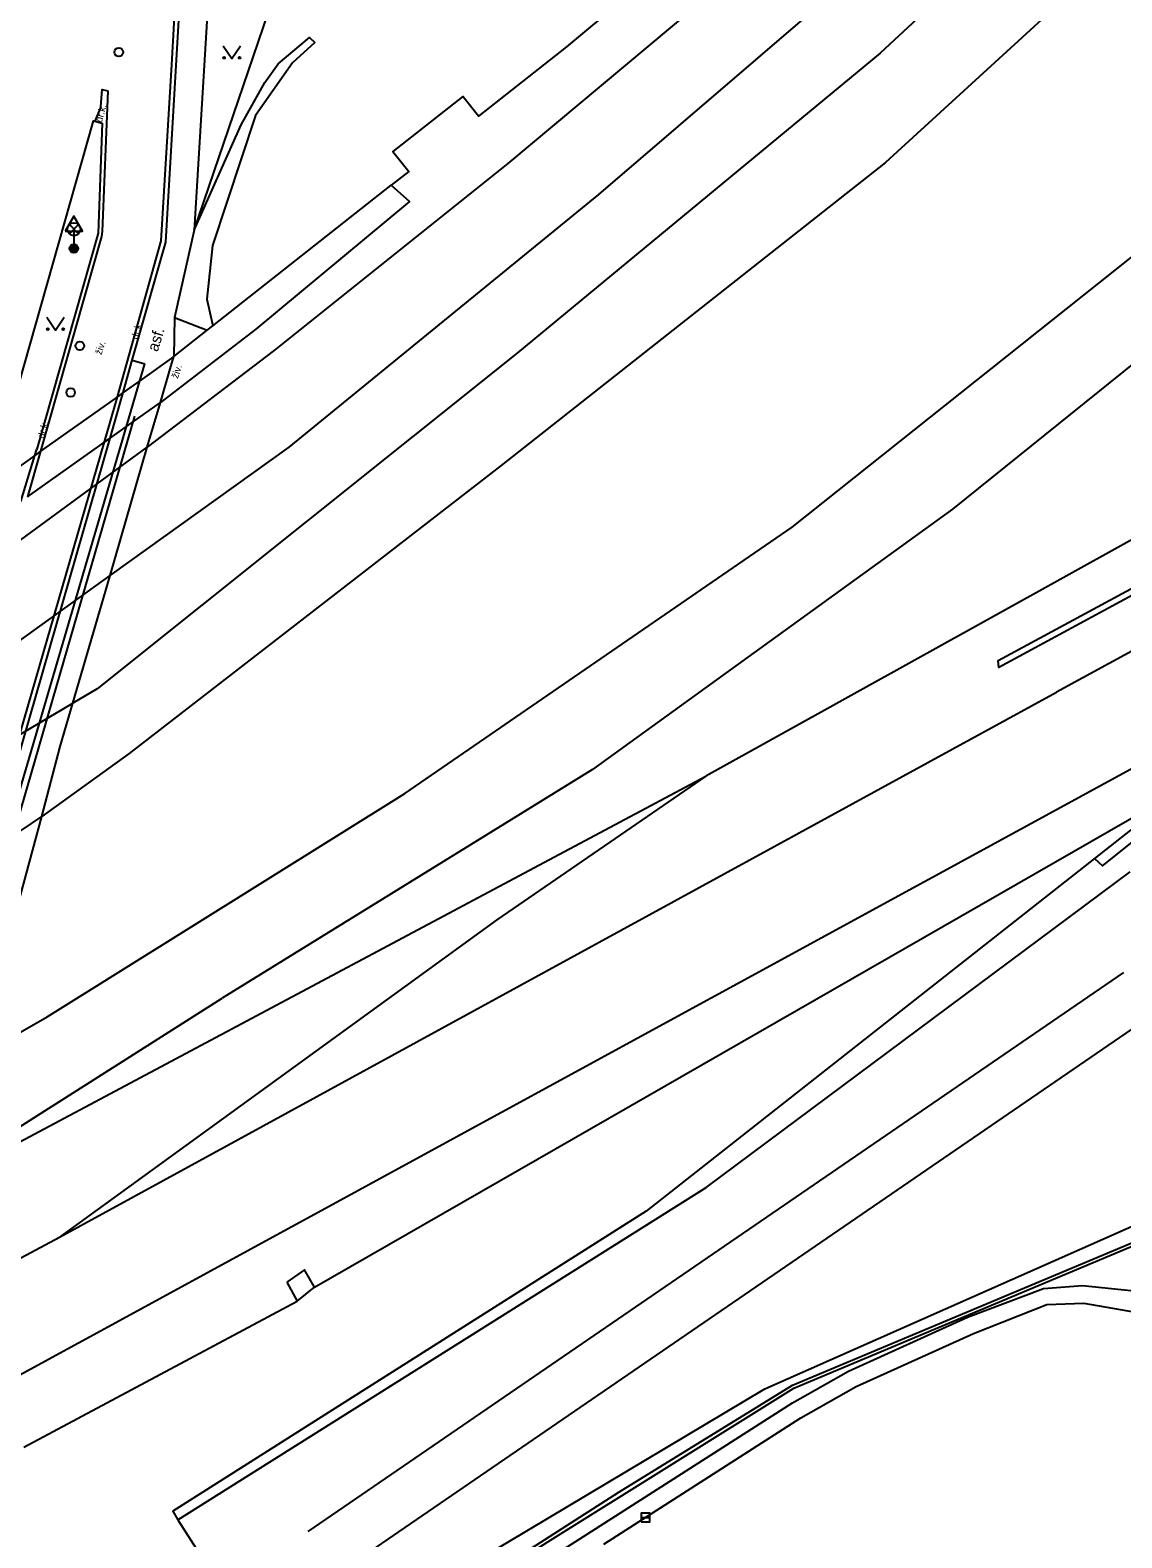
# Model space of a CAD drawing. Extents: x -595546 to -593986, y -1160845 to -1159202.
# Drawn here: x -595439.8 to -595376.4, y -1159351 to -1159263.4 of the extents above; entities that cross this region are included whole.
import ezdxf

# ---------------------------------------------------------------- set-up
doc = ezdxf.new("R2010")
doc.units = 0
for name, color, linetype in [('Level 25', 7, 'Continuous'), ('Level 27', 7, 'Continuous'), ('Level 28', 7, 'Continuous'), ('Level 33', 7, 'Continuous'), ('Level 34', 7, 'Continuous'), ('Level 36', 7, 'Continuous'), ('TM - CD - osa koleji', 7, 'Continuous'), ('TM - chodniky - NP', 7, 'Continuous'), ('TM - chodniky - VP', 7, 'Continuous'), ('TM - komunikace - NP', 7, 'Continuous'), ('TM - komunikace - VP', 7, 'Continuous'), ('TM - letecke snimky - pomocna linie', 7, 'Continuous'), ('TM - plot drateny_ kovovy - VP', 7, 'Continuous'), ('TM - plot zdeny_ ohradni zed - VP', 7, 'Continuous'), ('TM - podezdivka plotu - VP', 7, 'Continuous'), ('TM - popis povrchu', 7, 'Continuous'), ('TM - rozhrani mezi zpev. plochami mezi sebou - VP', 7, 'Continuous'), ('TM - rozhrani ploch obecne - NP', 7, 'Continuous'), ('TM - rozhrani ploch obecne - VP', 7, 'Continuous'), ('TM - zabradli - VP', 7, 'Continuous')]:
    doc.layers.add(name, color=color, linetype=linetype)

msp = doc.modelspace()

# ---------------------------------------------------------------- linework, layer by layer
at = {"layer": 'Level 25'}
for radius in [0.25, 0.2, 0.15, 0.1, 0.05]:
    msp.add_circle((-595437.26, -1159276.12), radius, dxfattribs=at)
at = {"layer": 'Level 27'}
msp.add_line((-595404.32, -1159349.8), (-595403.82, -1159349.8), dxfattribs=at)
msp.add_lwpolyline([(-595404.32, -1159350.05), (-595403.82, -1159350.05), (-595403.82, -1159349.55), (-595404.32, -1159349.55)], close=True, dxfattribs=at)
at = {"layer": 'Level 28'}
for centre in [(-595434.66, -1159264.72), (-595436.92, -1159281.76), (-595437.45, -1159284.47)]:
    msp.add_circle(centre, 0.25, dxfattribs=at)
at = {"layer": 'Level 33'}
for p, q in [((-595437.525, -1159275.26), (-595436.995, -1159274.73)), ((-595437.525, -1159274.73), (-595436.995, -1159275.26)), ((-595437.26, -1159275.37), (-595437.26, -1159276.12))]:
    msp.add_line(p, q, dxfattribs=at)
msp.add_circle((-595437.26, -1159274.995), 0.375, dxfattribs=at)
at = {"layer": 'Level 34'}
msp.add_line((-595437.26, -1159275.102), (-595437.26, -1159276.12), dxfattribs=at)
msp.add_lwpolyline([(-595437.76, -1159275.102), (-595436.76, -1159275.102), (-595437.26, -1159274.236)], close=True, dxfattribs=at)
at = {"layer": 'Level 36'}
for points in [[(-595428.59, -1159264.34), (-595428.09, -1159265.09), (-595427.59, -1159264.34)], [(-595438.83, -1159280.1), (-595438.33, -1159280.85), (-595437.83, -1159280.1)]]:
    msp.add_lwpolyline(points, dxfattribs=at)
for centre in [(-595428.54, -1159265.04), (-595427.641, -1159265.04), (-595438.78, -1159280.8), (-595437.881, -1159280.8)]:
    msp.add_circle(centre, 0.05, dxfattribs=at)
at = {"layer": 'TM - CD - osa koleji'}
for points in [[(-595323.362, -1159204.13), (-595335.5, -1159217.63), (-595351.46, -1159234.59), (-595373.35, -1159255.76), (-595390.13, -1159271.13), (-595412.45, -1159288.71), (-595434.06, -1159305.44), (-595439.12, -1159309.1)], [(-595329.006, -1159204.13), (-595329.76, -1159205.01), (-595341.14, -1159217.13), (-595358.5, -1159234.94), (-595362.27, -1159238.61), (-595390.45, -1159264.77), (-595411.51, -1159282.17), (-595435.91, -1159301.68), (-595437.32, -1159302.52)], [(-595435.16, -1159295.1), (-595424.76, -1159287.65), (-595406.78, -1159272.98), (-595388.01, -1159256.86), (-595371.88, -1159242.3), (-595347.99, -1159218.1), (-595338.17, -1159207.48), (-595335.165, -1159204.13)], [(-595340.985, -1159204.13), (-595346.14, -1159209.73), (-595364.27, -1159228.39), (-595397.1, -1159258.66), (-595412.07, -1159271.18), (-595425.62, -1159282.02), (-595433, -1159287.66)], [(-595302.72, -1159209.12), (-595325.46, -1159236.26), (-595344.61, -1159255.94), (-595366.39, -1159275.26), (-595386.24, -1159291.25), (-595407.15, -1159306.36), (-595428.66, -1159319.65)], [(-595438.81, -1159320.73), (-595418.04, -1159307.76), (-595395.55, -1159292.3), (-595371.49, -1159273.15), (-595353.21, -1159257.34), (-595336.53, -1159240.65), (-595310.53, -1159211.5)], [(-595283.69, -1159249.33), (-595380.2, -1159301.87)], [(-595459.42, -1159306.62), (-595453.85, -1159302.9), (-595450.1, -1159300.18), (-595433, -1159287.66)], [(-595375.77, -1159293), (-595400.57, -1159306.75)], [(-595472.33, -1159320.72), (-595461.77, -1159313.66), (-595455.74, -1159309.56), (-595452.07, -1159307.06), (-595445.85, -1159302.79), (-595435.16, -1159295.1)], [(-595438.1, -1159333.52), (-595380.2, -1159301.87)], [(-595474.1, -1159327.04), (-595463.87, -1159320.5), (-595457.62, -1159316.19), (-595453.94, -1159313.65), (-595447.76, -1159309.39), (-595440.69, -1159304.51), (-595437.32, -1159302.52)], [(-595449.19, -1159346.3), (-595375.7, -1159306.24)], [(-595444.86, -1159330.36), (-595400.57, -1159306.75)], [(-595400.57, -1159306.75), (-595412.7, -1159315.09)], [(-595476.08, -1159334.05), (-595468.64, -1159329.35), (-595466.04, -1159327.54), (-595459.58, -1159323.08), (-595455.89, -1159320.53), (-595449.75, -1159316.28), (-595439.12, -1159309.1)], [(-595412.7, -1159315.09), (-595438.1, -1159333.52)], [(-595376.31, -1159318.15), (-595423.68, -1159350.62)], [(-595444.76, -1159329.86), (-595428.66, -1159319.65)], [(-595442.91, -1159323.07), (-595438.81, -1159320.73)], [(-595447.03, -1159338.29), (-595438.1, -1159333.52)]]:
    msp.add_lwpolyline(points, dxfattribs=at)
at = {"layer": 'TM - chodniky - NP'}
for points in [[(-595431.67, -1159283.1), (-595431.46, -1159282.39)], [(-595432.24, -1159285.05), (-595431.67, -1159283.1)], [(-595444.81, -1159330.1), (-595439.12, -1159309.1), (-595438.06, -1159305.04), (-595437.32, -1159302.52), (-595435.16, -1159295.1), (-595433, -1159287.66), (-595432.24, -1159285.05)]]:
    msp.add_lwpolyline(points, dxfattribs=at)
at = {"layer": 'TM - chodniky - VP'}
for points in [[(-595429.3, -1159258.75), (-595430.27, -1159275.05)], [(-595430.27, -1159275.05), (-595431.42, -1159280.13)], [(-595431.42, -1159280.13), (-595431.46, -1159282.39)], [(-595406.49, -1159351.35), (-595395.05, -1159344.02), (-595391.84, -1159342.2), (-595385.02, -1159339.12), (-595380.77, -1159337.44), (-595378.61, -1159337.35), (-595373.96, -1159338.18)]]:
    msp.add_lwpolyline(points, dxfattribs=at)
at = {"layer": 'TM - komunikace - NP'}
for points in [[(-595434.92, -1159286.31), (-595434.4, -1159284.48)], [(-595435.15, -1159287.12), (-595434.92, -1159286.31)], [(-595453.19, -1159349.78), (-595444.54, -1159319.68), (-595435.15, -1159287.12)], [(-595440.35, -1159290.81), (-595439.53, -1159288.13)]]:
    msp.add_lwpolyline(points, dxfattribs=at)
at = {"layer": 'TM - komunikace - VP'}
for points in [[(-595433.87, -1159282.6), (-595431.92, -1159275.74), (-595430.85, -1159257.53), (-595430.58, -1159253.47)], [(-595442.18, -1159290.01), (-595436.12, -1159268.71), (-595436.04, -1159268.72)], [(-595435.63, -1159268.83), (-595435.85, -1159275.22), (-595439.42, -1159287.76)], [(-595436.04, -1159268.72), (-595435.63, -1159268.83)], [(-595434.4, -1159284.48), (-595433.87, -1159282.6)], [(-595439.53, -1159288.13), (-595439.42, -1159287.76)]]:
    msp.add_lwpolyline(points, dxfattribs=at)
at = {"layer": 'TM - letecke snimky - pomocna linie'}
for points in [[(-595345.982, -1159204.13), (-595350.25, -1159208.81), (-595359.09, -1159218.36), (-595360.89, -1159216.7), (-595364.59, -1159220.69), (-595362.79, -1159222.35), (-595375.72, -1159234.87), (-595388.48, -1159246.79), (-595389.58, -1159245.61), (-595392.78, -1159248.59), (-595391.68, -1159249.77), (-595399.08, -1159256.41), (-595408.65, -1159264.41), (-595413.76, -1159268.44), (-595414.68, -1159267.28), (-595418.74, -1159270.48), (-595417.82, -1159271.64), (-595418.83, -1159272.44)], [(-595431.23, -1159349.93), (-595427.27, -1159356.11), (-595421.98, -1159353.09), (-595417.72, -1159350.17), (-595374.81, -1159320.75), (-595374.61, -1159320.62), (-595374.39, -1159320.46), (-595360.58, -1159310.8), (-595353.25, -1159306.16), (-595343.46, -1159300.53), (-595331.7, -1159294.73), (-595318.71, -1159289.45), (-595309.75, -1159286.45), (-595306.08, -1159285.22), (-595304.01, -1159284.52), (-595281.91, -1159279.46), (-595232.77, -1159275.13), (-595158.82, -1159262.62), (-595102.19, -1159248.74)], [(-595423.29, -1159336.43), (-595372.82, -1159307.45)], [(-595440.16, -1159345.71), (-595424.3, -1159337.24)]]:
    msp.add_lwpolyline(points, dxfattribs=at)
at = {"layer": 'TM - plot drateny_ kovovy - VP'}
msp.add_lwpolyline([(-595430.27, -1159275.05), (-595424.83, -1159259.09)], dxfattribs=at)
at = {"layer": 'TM - plot zdeny_ ohradni zed - VP'}
for points in [[(-595395.45, -1159342.29), (-595374.57, -1159333.53), (-595373.85, -1159333.22)], [(-595437.13, -1159368.77), (-595430.8, -1159364.71), (-595424.4, -1159360.61), (-595409.75, -1159351.22), (-595395.45, -1159342.29)]]:
    msp.add_lwpolyline(points, dxfattribs=at)
at = {"layer": 'TM - podezdivka plotu - VP'}
for points in [[(-595395.54, -1159342.11), (-595374.72, -1159333.38), (-595343.35, -1159320.04), (-595340.44, -1159326.88)], [(-595453.96, -1159363.58), (-595437.16, -1159368.55), (-595405.62, -1159348.33), (-595395.54, -1159342.11)]]:
    msp.add_lwpolyline(points, dxfattribs=at)
at = {"layer": 'TM - rozhrani mezi zpev. plochami mezi sebou - VP'}
for points in [[(-595434.73, -1159284.72), (-595432.19, -1159275.67), (-595431.57, -1159265.43), (-595430.89, -1159253.41)], [(-595435.29, -1159266.95), (-595435.62, -1159275.12), (-595435.66, -1159275.41), (-595439.2, -1159287.89)], [(-595435.69, -1159267.88), (-595435.62, -1159266.88), (-595435.29, -1159266.95)], [(-595435.69, -1159267.88), (-595436.04, -1159268.72)]]:
    msp.add_lwpolyline(points, dxfattribs=at)
at = {"layer": 'TM - rozhrani ploch obecne - NP'}
for points in [[(-595434.21, -1159286.45), (-595433.43, -1159283.79)], [(-595435.17, -1159286.27), (-595434.73, -1159284.72)], [(-595435.48, -1159287.35), (-595435.17, -1159286.27)], [(-595446.85, -1159329.65), (-595444.32, -1159320.85), (-595434.21, -1159286.45)], [(-595447.72, -1159329.65), (-595444.83, -1159319.59), (-595435.48, -1159287.35)], [(-595439.2, -1159287.89), (-595439.96, -1159290.53)]]:
    msp.add_lwpolyline(points, dxfattribs=at)
at = {"layer": 'TM - rozhrani ploch obecne - VP'}
for points in [[(-595430.27, -1159275.05), (-595427.55, -1159268.94), (-595426.18, -1159266.47), (-595425.4, -1159265.4), (-595423.58, -1159263.87), (-595423.28, -1159264.15), (-595424.56, -1159265.33), (-595426.72, -1159268.39), (-595429.21, -1159275.95), (-595429.55, -1159279.05), (-595429.2, -1159280.6)], [(-595418.83, -1159272.44), (-595417.78, -1159273.38), (-595426.69, -1159280.8), (-595432.24, -1159285.05)], [(-595429.2, -1159280.6), (-595418.83, -1159272.44)], [(-595344.07, -1159279.08), (-595383.56, -1159300.45), (-595383.6, -1159300.03), (-595344.44, -1159278.89), (-595343.49, -1159278.38)], [(-595431.42, -1159280.13), (-595429.52, -1159280.86)], [(-595431.46, -1159282.39), (-595429.52, -1159280.86)], [(-595429.52, -1159280.86), (-595429.2, -1159280.6)], [(-595433.87, -1159282.6), (-595433.14, -1159282.81)], [(-595431.46, -1159282.39), (-595433.43, -1159283.79)], [(-595433.43, -1159283.79), (-595433.14, -1159282.81)], [(-595433.43, -1159283.79), (-595434.4, -1159284.48)], [(-595434.4, -1159284.48), (-595434.73, -1159284.72)], [(-595434.87, -1159284.82), (-595439.2, -1159287.89)], [(-595434.73, -1159284.72), (-595434.87, -1159284.82)], [(-595434.21, -1159286.45), (-595432.24, -1159285.05)], [(-595435.48, -1159287.35), (-595435.15, -1159287.12)], [(-595435.15, -1159287.12), (-595434.21, -1159286.45)], [(-595439.53, -1159288.13), (-595442.18, -1159290.01)], [(-595439.96, -1159290.53), (-595435.63, -1159287.45)], [(-595439.2, -1159287.89), (-595439.53, -1159288.13)], [(-595435.63, -1159287.45), (-595435.48, -1159287.35)], [(-595372.82, -1159307.45), (-595378, -1159311.53)], [(-595378, -1159311.53), (-595377.53, -1159311.96), (-595372.64, -1159308.05)], [(-595378, -1159311.53), (-595404.04, -1159332.02), (-595431.52, -1159349.43), (-595431.23, -1159349.93)], [(-595431.23, -1159349.93), (-595400.54, -1159330.65), (-595375.92, -1159312.31)], [(-595397.14, -1159342.34), (-595368.37, -1159329.59)], [(-595423.29, -1159336.43), (-595423.88, -1159335.43), (-595424.9, -1159336.13)], [(-595424.9, -1159336.13), (-595424.3, -1159337.24)], [(-595385.37, -1159338.18), (-595380.96, -1159336.51), (-595378.69, -1159336.34), (-595373.44, -1159336.88), (-595372.55, -1159336.27)], [(-595424.3, -1159337.24), (-595423.29, -1159336.43)], [(-595418.14, -1159357.61), (-595395.54, -1159343.15), (-595392.28, -1159341.3), (-595385.37, -1159338.18)], [(-595439.51, -1159367.61), (-595397.14, -1159342.34)]]:
    msp.add_lwpolyline(points, dxfattribs=at)
at = {"layer": 'TM - zabradli - VP'}
msp.add_lwpolyline([(-595442.41, -1159315.8), (-595433.72, -1159285.85)], dxfattribs=at)

# ---------------------------------------------------------------- texts
at = {"layer": 'TM - popis povrchu'}
for s, height, rotation, p in [('dr.k.', 0.4, 74.12519, (-595435.64, -1159268.81)), ('dr.k.', 0.4, 74.12519, (-595433.56, -1159281.42)), ('asf.', 0.65, 72.72554, (-595432.4, -1159282.15)), ('živ.', 0.4, 71.06353, (-595435.67, -1159282.32)), ('živ.', 0.4, 71.06353, (-595431.23, -1159283.69)), ('dr.k.', 0.4, 74.12519, (-595439.01, -1159287.18))]:
    msp.add_text(s, height=height, rotation=rotation, dxfattribs=at).set_placement(p)

doc.saveas('drawing.dxf')
